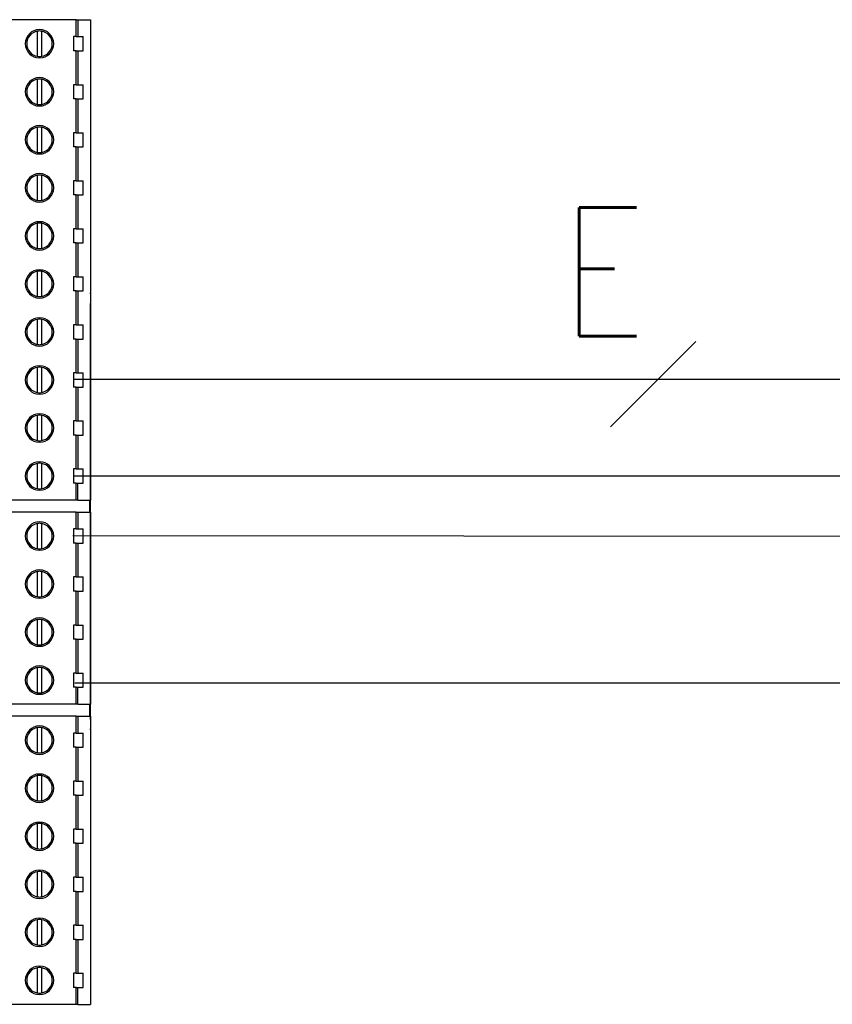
# Model space of a CAD drawing. Header units: millimetres. Extents: x -7023 to 53801, y 9849 to 33561.
# Tile 494 of 537: x 29478 to 29563, y 27960 to 28063. Entities that reach past the tile are written whole.
import ezdxf
from ezdxf.enums import TextEntityAlignment as Align

# ---------------------------------------------------------------- set-up
doc = ezdxf.new("R2010")
doc.units = ezdxf.units.MM
doc.layers.add('IE_SKD', color=6, linetype='Continuous')
doc.layers.add('IE_VSS', color=6, linetype='Continuous')
doc.styles.add('SIMPLEX', font='simplex.shx', dxfattribs={"width": 0.8, "height": 2})

# ---------------------------------------------------------------- blocks, each defined once
blk = doc.blocks.new('Modul kontroli HID X100')
at = {"layer": 'IE_SKD', "linetype": 'Continuous', "lineweight": 25}
for p, q in [((-23980, -33202.7), (-23987.15, -33202.7)), ((-23980, -33204.49), (-23980, -33202.7)), ((-23980, -33202.7), (-23979.82, -33202.7)), ((-23979.82, -33202.7), (-23979.82, -33204.49)), ((-23979.82, -33202.7), (-23978.47, -33202.7)), ((-23978.47, -33202.7), (-23978.47, -33253.5)), ((-23984.1, -33203.91), (-23984.1, -33206.57)), ((-23983.64, -33206.57), (-23983.64, -33203.91)), ((-23980, -33204.49), (-23980.27, -33204.49)), ((-23980.27, -33204.49), (-23980.27, -33205.99)), ((-23980, -33204.49), (-23979.82, -33204.49)), ((-23979.82, -33204.49), (-23979.27, -33204.49)), ((-23979.27, -33205.99), (-23979.27, -33204.49)), ((-23980, -33205.99), (-23980.27, -33205.99)), ((-23980, -33209.57), (-23980, -33205.99)), ((-23980, -33205.99), (-23979.82, -33205.99)), ((-23979.82, -33205.99), (-23979.82, -33209.57)), ((-23979.82, -33205.99), (-23979.27, -33205.99)), ((-23984.1, -33208.99), (-23984.1, -33211.65)), ((-23983.64, -33211.65), (-23983.64, -33208.99)), ((-23980, -33209.57), (-23980.27, -33209.57)), ((-23980.27, -33209.57), (-23980.27, -33211.07)), ((-23980, -33209.57), (-23979.82, -33209.57)), ((-23979.82, -33209.57), (-23979.27, -33209.57)), ((-23979.27, -33211.07), (-23979.27, -33209.57)), ((-23980, -33211.07), (-23980.27, -33211.07)), ((-23980, -33214.65), (-23980, -33211.07)), ((-23980, -33211.07), (-23979.82, -33211.07)), ((-23979.82, -33211.07), (-23979.82, -33214.65)), ((-23979.82, -33211.07), (-23979.27, -33211.07)), ((-23984.1, -33214.07), (-23984.1, -33216.73)), ((-23983.64, -33216.73), (-23983.64, -33214.07)), ((-23980, -33214.65), (-23980.27, -33214.65)), ((-23980.27, -33214.65), (-23980.27, -33216.15)), ((-23980, -33214.65), (-23979.82, -33214.65)), ((-23979.82, -33214.65), (-23979.27, -33214.65)), ((-23979.27, -33216.15), (-23979.27, -33214.65)), ((-23980, -33216.15), (-23980.27, -33216.15)), ((-23980, -33219.73), (-23980, -33216.15)), ((-23980, -33216.15), (-23979.82, -33216.15)), ((-23979.82, -33216.15), (-23979.82, -33219.73)), ((-23979.82, -33216.15), (-23979.27, -33216.15)), ((-23984.1, -33219.15), (-23984.1, -33221.81)), ((-23983.64, -33221.81), (-23983.64, -33219.15)), ((-23980, -33219.73), (-23980.27, -33219.73)), ((-23980.27, -33219.73), (-23980.27, -33221.23)), ((-23980, -33219.73), (-23979.82, -33219.73)), ((-23979.82, -33219.73), (-23979.27, -33219.73)), ((-23979.27, -33221.23), (-23979.27, -33219.73)), ((-23980, -33221.23), (-23980.27, -33221.23)), ((-23980, -33224.81), (-23980, -33221.23)), ((-23980, -33221.23), (-23979.82, -33221.23)), ((-23979.82, -33221.23), (-23979.82, -33224.81)), ((-23979.82, -33221.23), (-23979.27, -33221.23)), ((-23984.1, -33224.23), (-23984.1, -33226.89)), ((-23983.64, -33226.89), (-23983.64, -33224.23)), ((-23980, -33224.81), (-23980.27, -33224.81)), ((-23980.27, -33224.81), (-23980.27, -33226.31)), ((-23980, -33224.81), (-23979.82, -33224.81)), ((-23979.82, -33224.81), (-23979.27, -33224.81)), ((-23979.27, -33226.31), (-23979.27, -33224.81)), ((-23980, -33226.31), (-23980.27, -33226.31)), ((-23980, -33229.89), (-23980, -33226.31)), ((-23980, -33226.31), (-23979.82, -33226.31)), ((-23979.82, -33226.31), (-23979.82, -33229.89)), ((-23979.82, -33226.31), (-23979.27, -33226.31)), ((-23984.1, -33229.31), (-23984.1, -33231.97)), ((-23983.64, -33231.97), (-23983.64, -33229.31)), ((-23980, -33229.89), (-23980.27, -33229.89)), ((-23980.27, -33229.89), (-23980.27, -33231.39)), ((-23980, -33229.89), (-23979.82, -33229.89)), ((-23979.82, -33229.89), (-23979.27, -33229.89)), ((-23979.27, -33231.39), (-23979.27, -33229.89)), ((-23980, -33231.39), (-23980.27, -33231.39)), ((-23980, -33234.97), (-23980, -33231.39)), ((-23980, -33231.39), (-23979.82, -33231.39)), ((-23979.82, -33231.39), (-23979.82, -33234.97)), ((-23979.82, -33231.39), (-23979.27, -33231.39)), ((-23978.47, -33231.7), (-23978.47, -33232.7)), ((-23978.47, -33231.7), (-23978.47, -33231.7)), ((-23978.47, -33276.7), (-23978.47, -33232.7)), ((-23984.1, -33234.39), (-23984.1, -33237.05)), ((-23983.64, -33237.05), (-23983.64, -33234.39)), ((-23980, -33234.97), (-23980.27, -33234.97)), ((-23980.27, -33234.97), (-23980.27, -33236.47)), ((-23980, -33234.97), (-23979.82, -33234.97)), ((-23979.82, -33234.97), (-23979.27, -33234.97)), ((-23979.27, -33236.47), (-23979.27, -33234.97)), ((-23980, -33236.47), (-23980.27, -33236.47)), ((-23980, -33240.05), (-23980, -33236.47)), ((-23980, -33236.47), (-23979.82, -33236.47)), ((-23979.82, -33236.47), (-23979.82, -33240.05)), ((-23979.82, -33236.47), (-23979.27, -33236.47)), ((-23984.1, -33239.47), (-23984.1, -33242.13)), ((-23983.64, -33242.13), (-23983.64, -33239.47)), ((-23980, -33240.05), (-23980.27, -33240.05)), ((-23980.27, -33240.05), (-23980.27, -33241.55)), ((-23980, -33240.05), (-23979.82, -33240.05)), ((-23979.82, -33240.05), (-23979.27, -33240.05)), ((-23979.27, -33241.55), (-23979.27, -33240.05)), ((-23980, -33241.55), (-23980.27, -33241.55)), ((-23980, -33245.13), (-23980, -33241.55)), ((-23980, -33241.55), (-23979.82, -33241.55)), ((-23979.82, -33241.55), (-23979.82, -33245.13)), ((-23979.82, -33241.55), (-23979.27, -33241.55)), ((-23984.1, -33244.55), (-23984.1, -33247.21)), ((-23983.64, -33247.21), (-23983.64, -33244.55)), ((-23980, -33245.13), (-23980.27, -33245.13)), ((-23980.27, -33245.13), (-23980.27, -33246.63)), ((-23980, -33245.13), (-23979.82, -33245.13)), ((-23979.82, -33245.13), (-23979.27, -33245.13)), ((-23979.27, -33246.63), (-23979.27, -33245.13)), ((-23980, -33246.63), (-23980.27, -33246.63)), ((-23980, -33250.21), (-23980, -33246.63)), ((-23980, -33246.63), (-23979.82, -33246.63)), ((-23979.82, -33246.63), (-23979.82, -33250.21)), ((-23979.82, -33246.63), (-23979.27, -33246.63)), ((-23984.1, -33249.63), (-23984.1, -33252.29)), ((-23983.64, -33252.29), (-23983.64, -33249.63)), ((-23980, -33250.21), (-23980.27, -33250.21)), ((-23980.27, -33250.21), (-23980.27, -33251.71)), ((-23980, -33250.21), (-23979.82, -33250.21)), ((-23979.82, -33250.21), (-23979.27, -33250.21)), ((-23979.27, -33251.71), (-23979.27, -33250.21)), ((-23980, -33251.71), (-23980.27, -33251.71)), ((-23980, -33253.5), (-23980, -33251.71)), ((-23980, -33251.71), (-23979.82, -33251.71)), ((-23979.82, -33253.5), (-23979.82, -33251.71)), ((-23979.82, -33251.71), (-23979.27, -33251.71)), ((-23980, -33253.5), (-23987.15, -33253.5)), ((-23979.82, -33253.5), (-23980, -33253.5)), ((-23979.82, -33253.5), (-23978.47, -33253.5)), ((-23978.59, -33253.5), (-23978.59, -33254.77)), ((-23980, -33254.77), (-23987.15, -33254.77)), ((-23980, -33256.56), (-23980, -33254.77)), ((-23980, -33254.77), (-23979.82, -33254.77)), ((-23979.82, -33254.77), (-23979.82, -33256.56)), ((-23979.82, -33254.77), (-23978.47, -33254.77)), ((-23978.47, -33254.77), (-23978.47, -33275.09)), ((-23984.1, -33255.98), (-23984.1, -33258.64)), ((-23983.64, -33258.64), (-23983.64, -33255.98)), ((-23980, -33256.56), (-23980.27, -33256.56)), ((-23980.27, -33256.56), (-23980.27, -33258.06)), ((-23980, -33256.56), (-23979.82, -33256.56)), ((-23979.82, -33256.56), (-23979.27, -33256.56)), ((-23979.27, -33258.06), (-23979.27, -33256.56)), ((-23980, -33258.06), (-23980.27, -33258.06)), ((-23980, -33261.64), (-23980, -33258.06)), ((-23980, -33258.06), (-23979.82, -33258.06)), ((-23979.82, -33258.06), (-23979.82, -33261.64)), ((-23979.82, -33258.06), (-23979.27, -33258.06)), ((-23984.1, -33261.06), (-23984.1, -33263.72)), ((-23983.64, -33263.72), (-23983.64, -33261.06)), ((-23980, -33261.64), (-23980.27, -33261.64)), ((-23980.27, -33261.64), (-23980.27, -33263.14)), ((-23980, -33261.64), (-23979.82, -33261.64)), ((-23979.82, -33261.64), (-23979.27, -33261.64)), ((-23979.27, -33263.14), (-23979.27, -33261.64)), ((-23980, -33263.14), (-23980.27, -33263.14)), ((-23980, -33266.72), (-23980, -33263.14)), ((-23980, -33263.14), (-23979.82, -33263.14)), ((-23979.82, -33263.14), (-23979.82, -33266.72)), ((-23979.82, -33263.14), (-23979.27, -33263.14)), ((-23984.1, -33266.14), (-23984.1, -33268.8)), ((-23983.64, -33268.8), (-23983.64, -33266.14)), ((-23980, -33266.72), (-23980.27, -33266.72)), ((-23980.27, -33266.72), (-23980.27, -33268.22)), ((-23980, -33266.72), (-23979.82, -33266.72)), ((-23979.82, -33266.72), (-23979.27, -33266.72)), ((-23979.27, -33268.22), (-23979.27, -33266.72)), ((-23980, -33268.22), (-23980.27, -33268.22)), ((-23980, -33271.8), (-23980, -33268.22)), ((-23980, -33268.22), (-23979.82, -33268.22)), ((-23979.82, -33268.22), (-23979.82, -33271.8)), ((-23979.82, -33268.22), (-23979.27, -33268.22)), ((-23984.1, -33271.22), (-23984.1, -33273.88)), ((-23983.64, -33273.88), (-23983.64, -33271.22)), ((-23980, -33271.8), (-23980.27, -33271.8)), ((-23980.27, -33271.8), (-23980.27, -33273.3)), ((-23980, -33271.8), (-23979.82, -33271.8)), ((-23979.82, -33271.8), (-23979.27, -33271.8)), ((-23979.27, -33273.3), (-23979.27, -33271.8)), ((-23980, -33273.3), (-23980.27, -33273.3)), ((-23980, -33275.09), (-23980, -33273.3)), ((-23980, -33273.3), (-23979.82, -33273.3)), ((-23979.82, -33275.09), (-23979.82, -33273.3)), ((-23979.82, -33273.3), (-23979.27, -33273.3)), ((-23980, -33275.09), (-23987.15, -33275.09)), ((-23979.82, -33275.09), (-23980, -33275.09)), ((-23979.82, -33275.09), (-23978.47, -33275.09)), ((-23978.59, -33275.09), (-23978.59, -33276.36)), ((-23980, -33276.36), (-23987.15, -33276.36)), ((-23980, -33278.15), (-23980, -33276.36)), ((-23980, -33276.36), (-23979.82, -33276.36)), ((-23979.82, -33276.36), (-23979.82, -33278.15)), ((-23979.82, -33276.36), (-23978.47, -33276.36)), ((-23978.47, -33276.36), (-23978.47, -33306.84)), ((-23978.47, -33276.7), (-23978.47, -33277.7)), ((-23984.1, -33277.57), (-23984.1, -33280.23)), ((-23983.64, -33280.23), (-23983.64, -33277.57)), ((-23978.47, -33277.7), (-23978.47, -33277.7)), ((-23980, -33278.15), (-23980.27, -33278.15)), ((-23980.27, -33278.15), (-23980.27, -33279.65)), ((-23980, -33278.15), (-23979.82, -33278.15)), ((-23979.82, -33278.15), (-23979.27, -33278.15)), ((-23979.27, -33279.65), (-23979.27, -33278.15)), ((-23980, -33279.65), (-23980.27, -33279.65)), ((-23980, -33283.23), (-23980, -33279.65)), ((-23980, -33279.65), (-23979.82, -33279.65)), ((-23979.82, -33279.65), (-23979.82, -33283.23)), ((-23979.82, -33279.65), (-23979.27, -33279.65)), ((-23984.1, -33282.65), (-23984.1, -33285.31)), ((-23983.64, -33285.31), (-23983.64, -33282.65)), ((-23980, -33283.23), (-23980.27, -33283.23)), ((-23980.27, -33283.23), (-23980.27, -33284.73)), ((-23980, -33283.23), (-23979.82, -33283.23)), ((-23979.82, -33283.23), (-23979.27, -33283.23)), ((-23979.27, -33284.73), (-23979.27, -33283.23)), ((-23980, -33284.73), (-23980.27, -33284.73)), ((-23980, -33288.31), (-23980, -33284.73)), ((-23980, -33284.73), (-23979.82, -33284.73)), ((-23979.82, -33284.73), (-23979.82, -33288.31)), ((-23979.82, -33284.73), (-23979.27, -33284.73)), ((-23984.1, -33287.73), (-23984.1, -33290.39)), ((-23983.64, -33290.39), (-23983.64, -33287.73)), ((-23980, -33288.31), (-23980.27, -33288.31)), ((-23980.27, -33288.31), (-23980.27, -33289.81)), ((-23980, -33288.31), (-23979.82, -33288.31)), ((-23979.82, -33288.31), (-23979.27, -33288.31)), ((-23979.27, -33289.81), (-23979.27, -33288.31)), ((-23980, -33289.81), (-23980.27, -33289.81)), ((-23980, -33293.39), (-23980, -33289.81)), ((-23980, -33289.81), (-23979.82, -33289.81)), ((-23979.82, -33289.81), (-23979.82, -33293.39)), ((-23979.82, -33289.81), (-23979.27, -33289.81)), ((-23984.1, -33292.81), (-23984.1, -33295.47)), ((-23983.64, -33295.47), (-23983.64, -33292.81)), ((-23980, -33293.39), (-23980.27, -33293.39)), ((-23980.27, -33293.39), (-23980.27, -33294.89)), ((-23980, -33293.39), (-23979.82, -33293.39)), ((-23979.82, -33293.39), (-23979.27, -33293.39)), ((-23979.27, -33294.89), (-23979.27, -33293.39)), ((-23980, -33294.89), (-23980.27, -33294.89)), ((-23980, -33298.47), (-23980, -33294.89)), ((-23980, -33294.89), (-23979.82, -33294.89)), ((-23979.82, -33294.89), (-23979.82, -33298.47)), ((-23979.82, -33294.89), (-23979.27, -33294.89)), ((-23984.1, -33297.89), (-23984.1, -33300.55)), ((-23983.64, -33300.55), (-23983.64, -33297.89)), ((-23980, -33298.47), (-23980.27, -33298.47)), ((-23980.27, -33298.47), (-23980.27, -33299.97)), ((-23980, -33298.47), (-23979.82, -33298.47)), ((-23979.82, -33298.47), (-23979.27, -33298.47)), ((-23979.27, -33299.97), (-23979.27, -33298.47)), ((-23980, -33299.97), (-23980.27, -33299.97)), ((-23980, -33303.55), (-23980, -33299.97)), ((-23980, -33299.97), (-23979.82, -33299.97)), ((-23979.82, -33299.97), (-23979.82, -33303.55)), ((-23979.82, -33299.97), (-23979.27, -33299.97)), ((-23984.1, -33302.97), (-23984.1, -33305.63)), ((-23983.64, -33305.63), (-23983.64, -33302.97)), ((-23980, -33303.55), (-23980.27, -33303.55)), ((-23980.27, -33303.55), (-23980.27, -33305.05)), ((-23980, -33303.55), (-23979.82, -33303.55)), ((-23979.82, -33303.55), (-23979.27, -33303.55)), ((-23979.27, -33305.05), (-23979.27, -33303.55)), ((-23980, -33305.05), (-23980.27, -33305.05)), ((-23980, -33306.84), (-23980, -33305.05)), ((-23980, -33305.05), (-23979.82, -33305.05)), ((-23979.82, -33306.84), (-23979.82, -33305.05)), ((-23979.82, -33305.05), (-23979.27, -33305.05)), ((-23980, -33306.84), (-23987.15, -33306.84)), ((-23979.82, -33306.84), (-23980, -33306.84)), ((-23979.82, -33306.84), (-23978.47, -33306.84))]:
    blk.add_line(p, q, dxfattribs=at)
for centre, radius, start, end in [((-23983.87, -33205.24), 1.5, 90, 270), ((-23983.87, -33205.24), 1.35, 99.7945, 260.2055), ((-23983.87, -33205.24), 1.35, 90, 99.7945), ((-23983.87, -33205.24), 1.5, 270, 90), ((-23983.87, -33205.24), 1.35, 80.2055, 90), ((-23983.87, -33205.24), 1.35, 279.7945, 80.2055), ((-23983.87, -33205.24), 1.35, 260.2055, 270), ((-23983.87, -33205.24), 1.35, 270, 279.7945), ((-23983.87, -33210.32), 1.5, 90, 270), ((-23983.87, -33210.32), 1.35, 99.7945, 260.2055), ((-23983.87, -33210.32), 1.35, 90, 99.7945), ((-23983.87, -33210.32), 1.5, 270, 90), ((-23983.87, -33210.32), 1.35, 80.2055, 90), ((-23983.87, -33210.32), 1.35, 279.7945, 80.2055), ((-23983.87, -33210.32), 1.35, 260.2055, 270), ((-23983.87, -33210.32), 1.35, 270, 279.7945), ((-23983.87, -33215.4), 1.5, 90, 270), ((-23983.87, -33215.4), 1.35, 99.7945, 260.2055), ((-23983.87, -33215.4), 1.35, 90, 99.7945), ((-23983.87, -33215.4), 1.5, 270, 90), ((-23983.87, -33215.4), 1.35, 80.2055, 90), ((-23983.87, -33215.4), 1.35, 279.7945, 80.2055), ((-23983.87, -33215.4), 1.35, 260.2055, 270), ((-23983.87, -33215.4), 1.35, 270, 279.7945), ((-23983.87, -33220.48), 1.5, 90, 270), ((-23983.87, -33220.48), 1.35, 99.7945, 260.2055), ((-23983.87, -33220.48), 1.35, 90, 99.7945), ((-23983.87, -33220.48), 1.5, 270, 90), ((-23983.87, -33220.48), 1.35, 80.2055, 90), ((-23983.87, -33220.48), 1.35, 279.7945, 80.2055), ((-23983.87, -33220.48), 1.35, 260.2055, 270), ((-23983.87, -33220.48), 1.35, 270, 279.7945), ((-23983.87, -33225.56), 1.5, 90, 270), ((-23983.87, -33225.56), 1.35, 99.7945, 260.2055), ((-23983.87, -33225.56), 1.35, 90, 99.7945), ((-23983.87, -33225.56), 1.5, 270, 90), ((-23983.87, -33225.56), 1.35, 80.2055, 90), ((-23983.87, -33225.56), 1.35, 279.7945, 80.2055), ((-23983.87, -33225.56), 1.35, 260.2055, 270), ((-23983.87, -33225.56), 1.35, 270, 279.7945), ((-23983.87, -33230.64), 1.5, 90, 270), ((-23983.87, -33230.64), 1.35, 99.7945, 260.2055), ((-23983.87, -33230.64), 1.35, 90, 99.7945), ((-23983.87, -33230.64), 1.5, 270, 90), ((-23983.87, -33230.64), 1.35, 80.2055, 90), ((-23983.87, -33230.64), 1.35, 279.7945, 80.2055), ((-23983.87, -33230.64), 1.35, 260.2055, 270), ((-23983.87, -33230.64), 1.35, 270, 279.7945), ((-23983.87, -33235.72), 1.5, 90, 270), ((-23983.87, -33235.72), 1.35, 99.7945, 260.2055), ((-23983.87, -33235.72), 1.35, 90, 99.7945), ((-23983.87, -33235.72), 1.5, 270, 90), ((-23983.87, -33235.72), 1.35, 80.2055, 90), ((-23983.87, -33235.72), 1.35, 279.7945, 80.2055), ((-23983.87, -33235.72), 1.35, 260.2055, 270), ((-23983.87, -33235.72), 1.35, 270, 279.7945), ((-23983.87, -33240.8), 1.5, 90, 270), ((-23983.87, -33240.8), 1.5, 270, 90), ((-23983.87, -33240.8), 1.35, 99.7945, 260.2055), ((-23983.87, -33240.8), 1.35, 90, 99.7945), ((-23983.87, -33240.8), 1.35, 80.2055, 90), ((-23983.87, -33240.8), 1.35, 279.7945, 80.2055), ((-23983.87, -33240.8), 1.35, 260.2055, 270), ((-23983.87, -33240.8), 1.35, 270, 279.7945), ((-23983.87, -33245.88), 1.5, 90, 270), ((-23983.87, -33245.88), 1.35, 99.7945, 260.2055), ((-23983.87, -33245.88), 1.35, 90, 99.7945), ((-23983.87, -33245.88), 1.5, 270, 90), ((-23983.87, -33245.88), 1.35, 80.2055, 90), ((-23983.87, -33245.88), 1.35, 279.7945, 80.2055), ((-23983.87, -33245.88), 1.35, 260.2055, 270), ((-23983.87, -33245.88), 1.35, 270, 279.7945), ((-23983.87, -33250.96), 1.5, 90, 270), ((-23983.87, -33250.96), 1.35, 99.7945, 260.2055), ((-23983.87, -33250.96), 1.35, 90, 99.7945), ((-23983.87, -33250.96), 1.5, 270, 90), ((-23983.87, -33250.96), 1.35, 80.2055, 90), ((-23983.87, -33250.96), 1.35, 279.7945, 80.2055), ((-23983.87, -33250.96), 1.35, 260.2055, 270), ((-23983.87, -33250.96), 1.35, 270, 279.7945), ((-23983.87, -33257.31), 1.5, 90, 270), ((-23983.87, -33257.31), 1.35, 99.7945, 260.2055), ((-23983.87, -33257.31), 1.35, 90, 99.7945), ((-23983.87, -33257.31), 1.5, 270, 90), ((-23983.87, -33257.31), 1.35, 80.2055, 90), ((-23983.87, -33257.31), 1.35, 279.7945, 80.2055), ((-23983.87, -33257.31), 1.35, 260.2055, 270), ((-23983.87, -33257.31), 1.35, 270, 279.7945), ((-23983.87, -33262.39), 1.5, 90, 270), ((-23983.87, -33262.39), 1.35, 99.7945, 260.2055), ((-23983.87, -33262.39), 1.35, 90, 99.7945), ((-23983.87, -33262.39), 1.5, 270, 90), ((-23983.87, -33262.39), 1.35, 80.2055, 90), ((-23983.87, -33262.39), 1.35, 279.7945, 80.2055), ((-23983.87, -33262.39), 1.35, 260.2055, 270), ((-23983.87, -33262.39), 1.35, 270, 279.7945), ((-23983.87, -33267.47), 1.5, 90, 270), ((-23983.87, -33267.47), 1.35, 99.7945, 260.2055), ((-23983.87, -33267.47), 1.35, 90, 99.7945), ((-23983.87, -33267.47), 1.5, 270, 90), ((-23983.87, -33267.47), 1.35, 80.2055, 90), ((-23983.87, -33267.47), 1.35, 279.7945, 80.2055), ((-23983.87, -33267.47), 1.35, 260.2055, 270), ((-23983.87, -33267.47), 1.35, 270, 279.7945), ((-23983.87, -33272.55), 1.5, 90, 270), ((-23983.87, -33272.55), 1.35, 99.7945, 260.2055), ((-23983.87, -33272.55), 1.35, 90, 99.7945), ((-23983.87, -33272.55), 1.5, 270, 90), ((-23983.87, -33272.55), 1.35, 80.2055, 90), ((-23983.87, -33272.55), 1.35, 279.7945, 80.2055), ((-23983.87, -33272.55), 1.35, 260.2055, 270), ((-23983.87, -33272.55), 1.35, 270, 279.7945), ((-23983.87, -33278.9), 1.5, 90, 270), ((-23983.87, -33278.9), 1.35, 99.7945, 260.2055), ((-23983.87, -33278.9), 1.35, 90, 99.7945), ((-23983.87, -33278.9), 1.5, 270, 90), ((-23983.87, -33278.9), 1.35, 80.2055, 90), ((-23983.87, -33278.9), 1.35, 279.7945, 80.2055), ((-23983.87, -33278.9), 1.35, 260.2055, 270), ((-23983.87, -33278.9), 1.35, 270, 279.7945), ((-23983.87, -33283.98), 1.5, 90, 270), ((-23983.87, -33283.98), 1.35, 99.7945, 260.2055), ((-23983.87, -33283.98), 1.35, 90, 99.7945), ((-23983.87, -33283.98), 1.5, 270, 90), ((-23983.87, -33283.98), 1.35, 80.2055, 90), ((-23983.87, -33283.98), 1.35, 279.7945, 80.2055), ((-23983.87, -33283.98), 1.35, 260.2055, 270), ((-23983.87, -33283.98), 1.35, 270, 279.7945), ((-23983.87, -33289.06), 1.5, 90, 270), ((-23983.87, -33289.06), 1.35, 99.7945, 260.2055), ((-23983.87, -33289.06), 1.35, 90, 99.7945), ((-23983.87, -33289.06), 1.5, 270, 90), ((-23983.87, -33289.06), 1.35, 80.2055, 90), ((-23983.87, -33289.06), 1.35, 279.7945, 80.2055), ((-23983.87, -33289.06), 1.35, 260.2055, 270), ((-23983.87, -33289.06), 1.35, 270, 279.7945), ((-23983.87, -33294.14), 1.5, 90, 270), ((-23983.87, -33294.14), 1.35, 99.7945, 260.2055), ((-23983.87, -33294.14), 1.35, 90, 99.7945), ((-23983.87, -33294.14), 1.5, 270, 90), ((-23983.87, -33294.14), 1.35, 80.2055, 90), ((-23983.87, -33294.14), 1.35, 279.7945, 80.2055), ((-23983.87, -33294.14), 1.35, 260.2055, 270), ((-23983.87, -33294.14), 1.35, 270, 279.7945), ((-23983.87, -33299.22), 1.5, 90, 270), ((-23983.87, -33299.22), 1.5, 270, 90), ((-23983.87, -33299.22), 1.35, 99.7945, 260.2055), ((-23983.87, -33299.22), 1.35, 90, 99.7945), ((-23983.87, -33299.22), 1.35, 80.2055, 90), ((-23983.87, -33299.22), 1.35, 279.7945, 80.2055), ((-23983.87, -33299.22), 1.35, 260.2055, 270), ((-23983.87, -33299.22), 1.35, 270, 279.7945), ((-23983.87, -33304.3), 1.5, 90, 270), ((-23983.87, -33304.3), 1.5, 270, 90), ((-23983.87, -33304.3), 1.35, 99.7945, 260.2055), ((-23983.87, -33304.3), 1.35, 90, 99.7945), ((-23983.87, -33304.3), 1.35, 80.2055, 90), ((-23983.87, -33304.3), 1.35, 279.7945, 80.2055), ((-23983.87, -33304.3), 1.35, 260.2055, 270), ((-23983.87, -33304.3), 1.35, 270, 279.7945)]:
    blk.add_arc(centre, radius, start, end, dxfattribs=at)
for centre, start_param, end_param in [((-23979.53, -33231.7), 0, 0.110481), ((-23979.53, -33277.7), 6.172704, 6.283185)]:
    blk.add_ellipse(centre, major_axis=(1.07, 0), ratio=0.998074, start_param=start_param, end_param=end_param, dxfattribs=at)

msp = doc.modelspace()

# ---------------------------------------------------------------- linework, layer by layer
at = {"layer": 'IE_SKD', "color": 1}
msp.add_line((29483.43, 28025.06, 1462.09), (29698.78, 28025.06, 1462.09), dxfattribs=at)
at = {"layer": 'IE_SKD', "color": 4}
for p, q in [((29483.36, 28014.97, 904.41), (29789.84, 28014.97, 904.41)), ((29873.94, 28008.38, 346.72), (29483.25, 28008.7, 904.06))]:
    msp.add_line(p, q, dxfattribs=at)
at = {"layer": 'IE_SKD', "color": 92}
msp.add_line((29483.46, 27993.37, 1545.47), (30121.56, 27993.37, 1545.47), dxfattribs=at)
at = {"layer": 'IE_VSS', "color": 1, "elevation": 1202.97}
msp.add_lwpolyline([(29539.39, 28020.08), (29548.3, 28028.99)], dxfattribs=at)

# ---------------------------------------------------------------- block references
at = {"layer": 'IE_SKD', "ltscale": 200, "transparency": 33554687, "xscale": 0.9870040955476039, "yscale": 0.9870040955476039, "zscale": 0.9870040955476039}
msp.add_blockref('Modul kontroli HID X100', (53151.96, 60833.79, 346.72), dxfattribs=at)

# ---------------------------------------------------------------- texts
at = {"layer": 'IE_VSS', "color": 1, "style": 'SIMPLEX', "width": 0.8}
msp.add_text('E', height=13.43, dxfattribs=at).set_placement((29543.03, 28029.55, 1202.97), align=Align.RIGHT)

doc.saveas('drawing.dxf')
